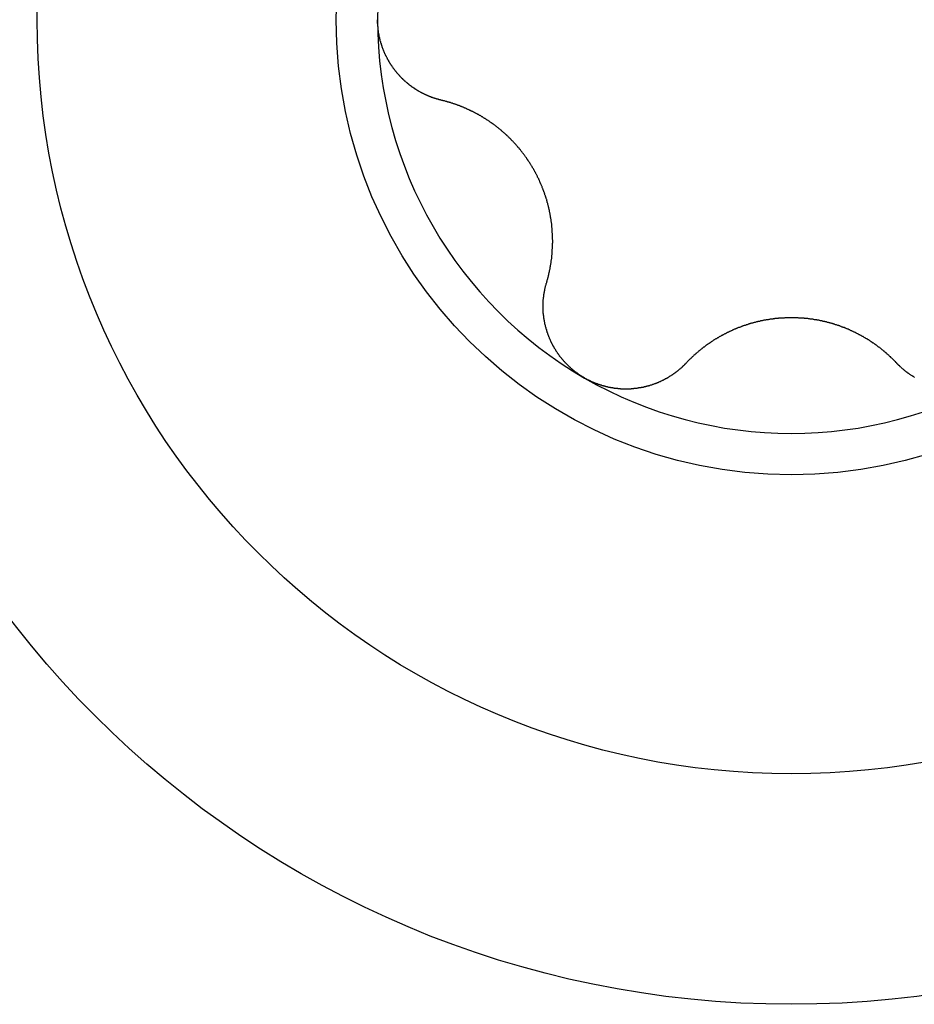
# Model space of a CAD drawing. Extents: x 1107 to 4046, y 937 to 3355.
# Tile 814 of 861: x 3320.42 to 3324.69, y 1895.01 to 1899.71. Entities that reach past the tile are written whole.
import ezdxf

# ---------------------------------------------------------------- set-up
doc = ezdxf.new("R2010")
doc.units = 0
doc.layers.add('KF_VIDA_L___C_LEFT', color=7, linetype='CONTINUOUS')

# ---------------------------------------------------------------- blocks, each defined once
blk = doc.blocks.new('KF_VIDA_L___C_LEFT')
at = {"layer": 'KF_VIDA_L___C_LEFT'}
for points in [[(433.129, 210.116, 0), (433.127, 210.116, 0), (433.125, 210.117, 0), (433.123, 210.117, 0), (433.121, 210.118, 0), (433.119, 210.118, 0), (433.117, 210.119, 0), (433.115, 210.119, 0), (433.114, 210.12, 0), (433.112, 210.12, 0), (433.11, 210.121, 0), (433.108, 210.121, 0), (433.106, 210.122, 0), (433.104, 210.122, 0), (433.102, 210.123, 0), (433.1, 210.124, 0), (433.098, 210.124, 0), (433.096, 210.125, 0), (433.095, 210.125, 0), (433.093, 210.126, 0), (433.091, 210.127, 0), (433.089, 210.127, 0), (433.087, 210.128, 0), (433.085, 210.129, 0), (433.083, 210.129, 0), (433.081, 210.13, 0), (433.08, 210.131, 0), (433.078, 210.132, 0), (433.076, 210.132, 0), (433.074, 210.133, 0), (433.072, 210.134, 0), (433.07, 210.135, 0), (433.068, 210.135, 0), (433.067, 210.136, 0), (433.065, 210.137, 0), (433.063, 210.138, 0), (433.061, 210.138, 0), (433.059, 210.139, 0), (433.058, 210.14, 0), (433.056, 210.141, 0), (433.054, 210.142, 0), (433.052, 210.143, 0), (433.05, 210.143, 0), (433.049, 210.144, 0), (433.047, 210.145, 0), (433.045, 210.146, 0), (433.043, 210.147, 0), (433.041, 210.148, 0), (433.04, 210.149, 0), (433.038, 210.15, 0), (433.036, 210.151, 0), (433.034, 210.151, 0), (433.033, 210.152, 0), (433.031, 210.153, 0), (433.029, 210.154, 0), (433.027, 210.155, 0), (433.026, 210.156, 0), (433.024, 210.157, 0), (433.022, 210.158, 0), (433.02, 210.159, 0), (433.019, 210.16, 0), (433.017, 210.161, 0), (433.015, 210.162, 0), (433.014, 210.163, 0), (433.012, 210.164, 0), (433.01, 210.165, 0), (433.009, 210.166, 0), (433.007, 210.167, 0), (433.005, 210.169, 0), (433.004, 210.17, 0), (433.002, 210.171, 0), (433, 210.172, 0), (432.999, 210.173, 0), (432.997, 210.174, 0), (432.995, 210.175, 0), (432.994, 210.176, 0), (432.992, 210.177, 0), (432.991, 210.178, 0), (432.989, 210.18, 0), (432.987, 210.181, 0), (432.986, 210.182, 0), (432.984, 210.183, 0), (432.983, 210.184, 0), (432.981, 210.185, 0), (432.979, 210.187, 0), (432.978, 210.188, 0), (432.976, 210.189, 0), (432.975, 210.19, 0), (432.973, 210.192, 0), (432.972, 210.193, 0), (432.97, 210.194, 0), (432.969, 210.195, 0), (432.967, 210.197, 0), (432.966, 210.198, 0), (432.964, 210.199, 0), (432.963, 210.2, 0), (432.961, 210.202, 0), (432.96, 210.203, 0), (432.958, 210.204, 0), (432.957, 210.206, 0), (432.955, 210.207, 0), (432.954, 210.208, 0), (432.952, 210.21, 0), (432.951, 210.211, 0), (432.949, 210.213, 0), (432.948, 210.214, 0), (432.946, 210.215, 0), (432.945, 210.217, 0), (432.943, 210.218, 0), (432.942, 210.22, 0), (432.94, 210.221, 0), (432.939, 210.223, 0), (432.937, 210.224, 0), (432.936, 210.226, 0), (432.935, 210.227, 0), (432.933, 210.229, 0), (432.932, 210.23, 0), (432.93, 210.232, 0), (432.929, 210.233, 0), (432.928, 210.235, 0), (432.926, 210.236, 0), (432.925, 210.238, 0), (432.923, 210.239, 0), (432.922, 210.241, 0), (432.921, 210.242, 0), (432.919, 210.244, 0), (432.918, 210.246, 0), (432.917, 210.247, 0), (432.915, 210.249, 0), (432.914, 210.251, 0), (432.913, 210.252, 0), (432.911, 210.254, 0), (432.91, 210.255, 0), (432.909, 210.257, 0), (432.907, 210.259, 0), (432.906, 210.26, 0), (432.905, 210.262, 0), (432.904, 210.264, 0), (432.902, 210.265, 0), (432.901, 210.267, 0), (432.9, 210.269, 0), (432.899, 210.271, 0), (432.897, 210.272, 0), (432.896, 210.274, 0), (432.895, 210.276, 0), (432.894, 210.278, 0), (432.893, 210.279, 0), (432.891, 210.281, 0), (432.89, 210.283, 0), (432.889, 210.285, 0), (432.888, 210.286, 0), (432.887, 210.288, 0), (432.886, 210.29, 0), (432.884, 210.292, 0), (432.883, 210.294, 0), (432.882, 210.295, 0), (432.881, 210.297, 0), (432.88, 210.299, 0), (432.879, 210.301, 0), (432.878, 210.303, 0), (432.877, 210.305, 0), (432.876, 210.307, 0), (432.875, 210.308, 0), (432.874, 210.31, 0), (432.873, 210.312, 0), (432.872, 210.314, 0), (432.871, 210.316, 0), (432.87, 210.318, 0), (432.869, 210.32, 0), (432.868, 210.322, 0), (432.867, 210.324, 0), (432.866, 210.326, 0), (432.865, 210.327, 0), (432.864, 210.329, 0), (432.863, 210.331, 0), (432.862, 210.333, 0), (432.861, 210.335, 0), (432.86, 210.337, 0), (432.859, 210.339, 0), (432.858, 210.341, 0), (432.858, 210.343, 0), (432.857, 210.345, 0), (432.856, 210.347, 0), (432.855, 210.349, 0), (432.854, 210.351, 0), (432.853, 210.353, 0), (432.853, 210.355, 0), (432.852, 210.357, 0), (432.851, 210.359, 0), (432.85, 210.361, 0), (432.85, 210.363, 0), (432.849, 210.365, 0), (432.848, 210.367, 0), (432.847, 210.369, 0), (432.847, 210.371, 0), (432.846, 210.373, 0), (432.845, 210.375, 0), (432.845, 210.378, 0), (432.844, 210.38, 0), (432.843, 210.382, 0), (432.843, 210.384, 0), (432.842, 210.386, 0), (432.841, 210.388, 0), (432.841, 210.39, 0), (432.84, 210.392, 0), (432.84, 210.394, 0), (432.839, 210.396, 0), (432.838, 210.398, 0), (432.838, 210.4, 0), (432.837, 210.403, 0), (432.837, 210.405, 0), (432.836, 210.407, 0), (432.836, 210.409, 0), (432.835, 210.411, 0), (432.835, 210.413, 0), (432.834, 210.415, 0), (432.834, 210.417, 0), (432.833, 210.419, 0), (432.833, 210.421, 0), (432.833, 210.424, 0), (432.832, 210.426, 0), (432.832, 210.428, 0), (432.831, 210.43, 0), (432.831, 210.432, 0), (432.831, 210.434, 0), (432.83, 210.436, 0), (432.83, 210.438, 0), (432.83, 210.441, 0), (432.829, 210.443, 0), (432.829, 210.445, 0), (432.829, 210.447, 0), (432.828, 210.449, 0), (432.828, 210.451, 0), (432.828, 210.453, 0), (432.828, 210.455, 0), (432.827, 210.458, 0), (432.827, 210.46, 0), (432.827, 210.462, 0), (432.827, 210.464, 0), (432.827, 210.466, 0), (432.826, 210.468, 0), (432.826, 210.47, 0), (432.826, 210.472, 0), (432.826, 210.475, 0), (432.826, 210.477, 0), (432.826, 210.479, 0), (432.825, 210.481, 0), (432.825, 210.483, 0), (432.825, 210.485, 0), (432.825, 210.487, 0), (432.825, 210.489, 0), (432.825, 210.492, 0), (432.825, 210.494, 0), (432.825, 210.496, 0), (432.825, 210.498, 0), (432.825, 210.5, 0)], [(433.632, 209.245, 0), (433.632, 209.247, 0), (433.633, 209.25, 0), (433.634, 209.252, 0), (433.634, 209.254, 0), (433.635, 209.256, 0), (433.636, 209.259, 0), (433.636, 209.261, 0), (433.637, 209.263, 0), (433.637, 209.266, 0), (433.638, 209.268, 0), (433.639, 209.27, 0), (433.639, 209.273, 0), (433.64, 209.275, 0), (433.64, 209.277, 0), (433.641, 209.28, 0), (433.642, 209.282, 0), (433.642, 209.285, 0), (433.643, 209.287, 0), (433.643, 209.289, 0), (433.644, 209.292, 0), (433.644, 209.294, 0), (433.645, 209.296, 0), (433.645, 209.299, 0), (433.646, 209.301, 0), (433.646, 209.303, 0), (433.647, 209.306, 0), (433.647, 209.308, 0), (433.648, 209.31, 0), (433.648, 209.313, 0), (433.649, 209.315, 0), (433.649, 209.317, 0), (433.649, 209.32, 0), (433.65, 209.322, 0), (433.65, 209.324, 0), (433.651, 209.327, 0), (433.651, 209.329, 0), (433.652, 209.332, 0), (433.652, 209.334, 0), (433.652, 209.336, 0), (433.653, 209.339, 0), (433.653, 209.341, 0), (433.653, 209.343, 0), (433.654, 209.346, 0), (433.654, 209.348, 0), (433.654, 209.35, 0), (433.655, 209.353, 0), (433.655, 209.355, 0), (433.655, 209.357, 0), (433.656, 209.36, 0), (433.656, 209.362, 0), (433.656, 209.364, 0), (433.656, 209.367, 0), (433.657, 209.369, 0), (433.657, 209.372, 0), (433.657, 209.374, 0), (433.657, 209.376, 0), (433.658, 209.379, 0), (433.658, 209.381, 0), (433.658, 209.383, 0), (433.658, 209.386, 0), (433.658, 209.388, 0), (433.659, 209.39, 0), (433.659, 209.393, 0), (433.659, 209.395, 0), (433.659, 209.397, 0), (433.659, 209.4, 0), (433.659, 209.402, 0), (433.659, 209.404, 0), (433.66, 209.407, 0), (433.66, 209.409, 0), (433.66, 209.411, 0), (433.66, 209.414, 0), (433.66, 209.416, 0), (433.66, 209.419, 0), (433.66, 209.421, 0), (433.66, 209.423, 0), (433.66, 209.426, 0), (433.66, 209.428, 0), (433.66, 209.431, 0), (433.66, 209.433, 0), (433.661, 209.435, 0), (433.661, 209.438, 0), (433.661, 209.44, 0), (433.661, 209.443, 0), (433.661, 209.445, 0), (433.661, 209.448, 0), (433.66, 209.45, 0), (433.66, 209.452, 0), (433.66, 209.455, 0), (433.66, 209.457, 0), (433.66, 209.46, 0), (433.66, 209.462, 0), (433.66, 209.465, 0), (433.66, 209.467, 0), (433.66, 209.47, 0), (433.66, 209.472, 0), (433.66, 209.475, 0), (433.66, 209.477, 0), (433.66, 209.48, 0), (433.659, 209.482, 0), (433.659, 209.485, 0), (433.659, 209.487, 0), (433.659, 209.49, 0), (433.659, 209.492, 0), (433.659, 209.495, 0), (433.658, 209.497, 0), (433.658, 209.5, 0), (433.658, 209.503, 0), (433.658, 209.505, 0), (433.657, 209.508, 0), (433.657, 209.51, 0), (433.657, 209.513, 0), (433.657, 209.515, 0), (433.656, 209.518, 0), (433.656, 209.52, 0), (433.656, 209.523, 0), (433.656, 209.525, 0), (433.655, 209.528, 0), (433.655, 209.531, 0), (433.655, 209.533, 0), (433.654, 209.536, 0), (433.654, 209.538, 0), (433.654, 209.541, 0), (433.653, 209.543, 0), (433.653, 209.546, 0), (433.652, 209.549, 0), (433.652, 209.551, 0), (433.652, 209.554, 0), (433.651, 209.556, 0), (433.651, 209.559, 0), (433.65, 209.561, 0), (433.65, 209.564, 0), (433.649, 209.567, 0), (433.649, 209.569, 0), (433.648, 209.572, 0), (433.648, 209.574, 0), (433.647, 209.577, 0), (433.647, 209.579, 0), (433.646, 209.582, 0), (433.646, 209.585, 0), (433.645, 209.587, 0), (433.645, 209.59, 0), (433.644, 209.592, 0), (433.644, 209.595, 0), (433.643, 209.598, 0), (433.643, 209.6, 0), (433.642, 209.603, 0), (433.641, 209.605, 0), (433.641, 209.608, 0), (433.64, 209.61, 0), (433.639, 209.613, 0), (433.639, 209.615, 0), (433.638, 209.618, 0), (433.637, 209.621, 0), (433.637, 209.623, 0), (433.636, 209.626, 0), (433.635, 209.628, 0), (433.635, 209.631, 0), (433.634, 209.633, 0), (433.633, 209.636, 0), (433.632, 209.638, 0), (433.632, 209.641, 0), (433.631, 209.644, 0), (433.63, 209.646, 0), (433.629, 209.649, 0), (433.628, 209.651, 0), (433.628, 209.654, 0), (433.627, 209.656, 0), (433.626, 209.659, 0), (433.625, 209.661, 0), (433.624, 209.664, 0), (433.623, 209.666, 0), (433.623, 209.669, 0), (433.622, 209.671, 0), (433.621, 209.674, 0), (433.62, 209.676, 0), (433.619, 209.679, 0), (433.618, 209.681, 0), (433.617, 209.684, 0), (433.616, 209.686, 0), (433.615, 209.689, 0), (433.614, 209.691, 0), (433.613, 209.694, 0), (433.612, 209.696, 0), (433.611, 209.699, 0), (433.611, 209.701, 0), (433.61, 209.703, 0), (433.609, 209.706, 0), (433.608, 209.708, 0), (433.606, 209.711, 0), (433.605, 209.713, 0), (433.604, 209.716, 0), (433.603, 209.718, 0), (433.602, 209.72, 0), (433.601, 209.723, 0), (433.6, 209.725, 0), (433.599, 209.728, 0), (433.598, 209.73, 0), (433.597, 209.732, 0), (433.596, 209.735, 0), (433.595, 209.737, 0), (433.594, 209.74, 0), (433.593, 209.742, 0), (433.591, 209.744, 0), (433.59, 209.747, 0), (433.589, 209.749, 0), (433.588, 209.751, 0), (433.587, 209.754, 0), (433.586, 209.756, 0), (433.585, 209.758, 0), (433.583, 209.761, 0), (433.582, 209.763, 0), (433.581, 209.765, 0), (433.58, 209.767, 0), (433.579, 209.77, 0), (433.577, 209.772, 0), (433.576, 209.774, 0), (433.575, 209.776, 0), (433.574, 209.779, 0), (433.572, 209.781, 0), (433.571, 209.783, 0), (433.57, 209.785, 0), (433.569, 209.788, 0), (433.567, 209.79, 0), (433.566, 209.792, 0), (433.565, 209.794, 0), (433.563, 209.796, 0), (433.562, 209.799, 0), (433.561, 209.801, 0), (433.56, 209.803, 0), (433.558, 209.805, 0), (433.557, 209.807, 0), (433.555, 209.81, 0), (433.554, 209.812, 0), (433.553, 209.814, 0), (433.551, 209.816, 0), (433.55, 209.818, 0), (433.548, 209.82, 0), (433.547, 209.823, 0), (433.546, 209.825, 0), (433.544, 209.827, 0), (433.543, 209.829, 0), (433.541, 209.831, 0), (433.54, 209.833, 0), (433.538, 209.835, 0), (433.537, 209.838, 0), (433.535, 209.84, 0), (433.534, 209.842, 0), (433.532, 209.844, 0), (433.531, 209.846, 0), (433.529, 209.848, 0), (433.528, 209.85, 0), (433.526, 209.853, 0), (433.525, 209.855, 0), (433.523, 209.857, 0), (433.521, 209.859, 0), (433.52, 209.861, 0), (433.518, 209.863, 0), (433.517, 209.865, 0), (433.515, 209.867, 0), (433.513, 209.869, 0), (433.512, 209.871, 0), (433.51, 209.873, 0), (433.508, 209.876, 0), (433.507, 209.878, 0), (433.505, 209.88, 0), (433.503, 209.882, 0), (433.502, 209.884, 0), (433.5, 209.886, 0), (433.498, 209.888, 0), (433.497, 209.89, 0), (433.495, 209.892, 0), (433.493, 209.894, 0), (433.491, 209.896, 0), (433.49, 209.898, 0), (433.488, 209.9, 0), (433.486, 209.902, 0), (433.484, 209.904, 0), (433.483, 209.906, 0), (433.481, 209.908, 0), (433.479, 209.91, 0), (433.477, 209.912, 0), (433.476, 209.914, 0), (433.474, 209.916, 0), (433.472, 209.918, 0), (433.47, 209.92, 0), (433.468, 209.921, 0), (433.466, 209.923, 0), (433.465, 209.925, 0), (433.463, 209.927, 0), (433.461, 209.929, 0), (433.459, 209.931, 0), (433.457, 209.933, 0), (433.455, 209.935, 0), (433.453, 209.937, 0), (433.451, 209.938, 0), (433.45, 209.94, 0), (433.448, 209.942, 0), (433.446, 209.944, 0), (433.444, 209.946, 0), (433.442, 209.948, 0), (433.44, 209.949, 0), (433.438, 209.951, 0), (433.436, 209.953, 0), (433.434, 209.955, 0), (433.432, 209.956, 0), (433.43, 209.958, 0), (433.428, 209.96, 0), (433.426, 209.962, 0), (433.424, 209.963, 0), (433.422, 209.965, 0), (433.42, 209.967, 0), (433.418, 209.969, 0), (433.416, 209.97, 0), (433.414, 209.972, 0), (433.412, 209.974, 0), (433.41, 209.975, 0), (433.408, 209.977, 0), (433.406, 209.979, 0), (433.404, 209.98, 0), (433.402, 209.982, 0), (433.4, 209.984, 0), (433.398, 209.985, 0), (433.396, 209.987, 0), (433.394, 209.988, 0), (433.392, 209.99, 0), (433.39, 209.991, 0), (433.388, 209.993, 0), (433.386, 209.995, 0), (433.384, 209.996, 0), (433.382, 209.998, 0), (433.38, 209.999, 0), (433.378, 210.001, 0), (433.376, 210.002, 0), (433.373, 210.004, 0), (433.371, 210.005, 0), (433.369, 210.007, 0), (433.367, 210.008, 0), (433.365, 210.01, 0), (433.363, 210.011, 0), (433.361, 210.013, 0), (433.359, 210.014, 0), (433.357, 210.015, 0), (433.355, 210.017, 0), (433.353, 210.018, 0), (433.35, 210.02, 0), (433.348, 210.021, 0), (433.346, 210.022, 0), (433.344, 210.024, 0), (433.342, 210.025, 0), (433.34, 210.026, 0), (433.338, 210.028, 0), (433.336, 210.029, 0), (433.334, 210.03, 0), (433.331, 210.032, 0), (433.329, 210.033, 0), (433.327, 210.034, 0), (433.325, 210.036, 0), (433.323, 210.037, 0), (433.321, 210.038, 0), (433.319, 210.039, 0), (433.317, 210.041, 0), (433.315, 210.042, 0), (433.312, 210.043, 0), (433.31, 210.044, 0), (433.308, 210.045, 0), (433.306, 210.047, 0), (433.304, 210.048, 0), (433.302, 210.049, 0), (433.3, 210.05, 0), (433.298, 210.051, 0), (433.296, 210.052, 0), (433.293, 210.054, 0), (433.291, 210.055, 0), (433.289, 210.056, 0), (433.287, 210.057, 0), (433.285, 210.058, 0), (433.283, 210.059, 0), (433.281, 210.06, 0), (433.279, 210.061, 0), (433.277, 210.062, 0), (433.275, 210.063, 0), (433.272, 210.064, 0), (433.27, 210.065, 0), (433.268, 210.066, 0), (433.266, 210.067, 0), (433.264, 210.068, 0), (433.262, 210.069, 0), (433.26, 210.07, 0), (433.258, 210.071, 0), (433.255, 210.072, 0), (433.253, 210.073, 0), (433.251, 210.074, 0), (433.249, 210.075, 0), (433.247, 210.076, 0), (433.245, 210.077, 0), (433.242, 210.078, 0), (433.24, 210.079, 0), (433.238, 210.08, 0), (433.236, 210.081, 0), (433.234, 210.082, 0), (433.232, 210.083, 0), (433.229, 210.084, 0), (433.227, 210.084, 0), (433.225, 210.085, 0), (433.223, 210.086, 0), (433.221, 210.087, 0), (433.218, 210.088, 0), (433.216, 210.089, 0), (433.214, 210.09, 0), (433.212, 210.09, 0), (433.209, 210.091, 0), (433.207, 210.092, 0), (433.205, 210.093, 0), (433.203, 210.094, 0), (433.2, 210.095, 0), (433.198, 210.095, 0), (433.196, 210.096, 0), (433.194, 210.097, 0), (433.191, 210.098, 0), (433.189, 210.098, 0), (433.187, 210.099, 0), (433.184, 210.1, 0), (433.182, 210.101, 0), (433.18, 210.101, 0), (433.178, 210.102, 0), (433.175, 210.103, 0), (433.173, 210.104, 0), (433.171, 210.104, 0), (433.168, 210.105, 0), (433.166, 210.106, 0), (433.164, 210.106, 0), (433.161, 210.107, 0), (433.159, 210.108, 0), (433.157, 210.108, 0), (433.155, 210.109, 0), (433.152, 210.11, 0), (433.15, 210.11, 0), (433.148, 210.111, 0), (433.145, 210.112, 0), (433.143, 210.112, 0), (433.141, 210.113, 0), (433.138, 210.113, 0), (433.136, 210.114, 0), (433.134, 210.115, 0), (433.131, 210.115, 0), (433.129, 210.116, 0)], [(433.813, 208.79, 0), (433.811, 208.791, 0), (433.809, 208.792, 0), (433.807, 208.793, 0), (433.805, 208.794, 0), (433.803, 208.795, 0), (433.802, 208.796, 0), (433.8, 208.797, 0), (433.798, 208.798, 0), (433.796, 208.8, 0), (433.794, 208.801, 0), (433.793, 208.802, 0), (433.791, 208.803, 0), (433.789, 208.804, 0), (433.787, 208.805, 0), (433.786, 208.807, 0), (433.784, 208.808, 0), (433.782, 208.809, 0), (433.78, 208.81, 0), (433.779, 208.812, 0), (433.777, 208.813, 0), (433.775, 208.814, 0), (433.773, 208.815, 0), (433.772, 208.817, 0), (433.77, 208.818, 0), (433.768, 208.819, 0), (433.767, 208.821, 0), (433.765, 208.822, 0), (433.763, 208.823, 0), (433.762, 208.825, 0), (433.76, 208.826, 0), (433.758, 208.827, 0), (433.757, 208.829, 0), (433.755, 208.83, 0), (433.753, 208.832, 0), (433.752, 208.833, 0), (433.75, 208.834, 0), (433.748, 208.836, 0), (433.747, 208.837, 0), (433.745, 208.839, 0), (433.744, 208.84, 0), (433.742, 208.842, 0), (433.741, 208.843, 0), (433.739, 208.845, 0), (433.737, 208.846, 0), (433.736, 208.848, 0), (433.734, 208.849, 0), (433.733, 208.851, 0), (433.731, 208.852, 0), (433.73, 208.854, 0), (433.728, 208.855, 0), (433.727, 208.857, 0), (433.725, 208.858, 0), (433.724, 208.86, 0), (433.722, 208.861, 0), (433.721, 208.863, 0), (433.719, 208.865, 0), (433.718, 208.866, 0), (433.716, 208.868, 0), (433.715, 208.869, 0), (433.713, 208.871, 0), (433.712, 208.873, 0), (433.711, 208.874, 0), (433.709, 208.876, 0), (433.708, 208.878, 0), (433.706, 208.879, 0), (433.705, 208.881, 0), (433.704, 208.883, 0), (433.702, 208.884, 0), (433.701, 208.886, 0), (433.699, 208.888, 0), (433.698, 208.889, 0), (433.697, 208.891, 0), (433.696, 208.893, 0), (433.694, 208.894, 0), (433.693, 208.896, 0), (433.692, 208.898, 0), (433.69, 208.9, 0), (433.689, 208.901, 0), (433.688, 208.903, 0), (433.687, 208.905, 0), (433.685, 208.907, 0), (433.684, 208.908, 0), (433.683, 208.91, 0), (433.682, 208.912, 0), (433.681, 208.914, 0), (433.679, 208.916, 0), (433.678, 208.917, 0), (433.677, 208.919, 0), (433.676, 208.921, 0), (433.675, 208.923, 0), (433.674, 208.925, 0), (433.672, 208.927, 0), (433.671, 208.928, 0), (433.67, 208.93, 0), (433.669, 208.932, 0), (433.668, 208.934, 0), (433.667, 208.936, 0), (433.666, 208.938, 0), (433.665, 208.939, 0), (433.664, 208.941, 0), (433.663, 208.943, 0), (433.662, 208.945, 0), (433.661, 208.947, 0), (433.66, 208.949, 0), (433.659, 208.951, 0), (433.658, 208.953, 0), (433.657, 208.955, 0), (433.656, 208.957, 0), (433.655, 208.958, 0), (433.654, 208.96, 0), (433.653, 208.962, 0), (433.652, 208.964, 0), (433.652, 208.966, 0), (433.651, 208.968, 0), (433.65, 208.97, 0), (433.649, 208.972, 0), (433.648, 208.974, 0), (433.647, 208.976, 0), (433.646, 208.978, 0), (433.646, 208.98, 0), (433.645, 208.982, 0), (433.644, 208.984, 0), (433.643, 208.986, 0), (433.642, 208.987, 0), (433.642, 208.989, 0), (433.641, 208.991, 0), (433.64, 208.993, 0), (433.639, 208.995, 0), (433.639, 208.997, 0), (433.638, 208.999, 0), (433.637, 209.001, 0), (433.637, 209.003, 0), (433.636, 209.005, 0), (433.635, 209.007, 0), (433.635, 209.009, 0), (433.634, 209.011, 0), (433.633, 209.013, 0), (433.633, 209.015, 0), (433.632, 209.017, 0), (433.632, 209.019, 0), (433.631, 209.021, 0), (433.63, 209.023, 0), (433.63, 209.025, 0), (433.629, 209.027, 0), (433.629, 209.029, 0), (433.628, 209.031, 0), (433.628, 209.033, 0), (433.627, 209.035, 0), (433.627, 209.037, 0), (433.626, 209.039, 0), (433.626, 209.041, 0), (433.625, 209.043, 0), (433.625, 209.045, 0), (433.624, 209.047, 0), (433.624, 209.049, 0), (433.623, 209.051, 0), (433.623, 209.053, 0), (433.623, 209.055, 0), (433.622, 209.057, 0), (433.622, 209.058, 0), (433.621, 209.06, 0), (433.621, 209.062, 0), (433.621, 209.064, 0), (433.62, 209.066, 0), (433.62, 209.068, 0), (433.62, 209.07, 0), (433.62, 209.072, 0), (433.619, 209.074, 0), (433.619, 209.076, 0), (433.619, 209.078, 0), (433.618, 209.08, 0), (433.618, 209.082, 0), (433.618, 209.084, 0), (433.618, 209.086, 0), (433.617, 209.088, 0), (433.617, 209.09, 0), (433.617, 209.092, 0), (433.617, 209.094, 0), (433.617, 209.096, 0), (433.616, 209.098, 0), (433.616, 209.1, 0), (433.616, 209.102, 0), (433.616, 209.104, 0), (433.616, 209.106, 0), (433.616, 209.107, 0), (433.616, 209.109, 0), (433.616, 209.111, 0), (433.615, 209.113, 0), (433.615, 209.115, 0), (433.615, 209.117, 0), (433.615, 209.119, 0), (433.615, 209.121, 0), (433.615, 209.123, 0), (433.615, 209.125, 0), (433.615, 209.127, 0), (433.615, 209.129, 0), (433.615, 209.131, 0), (433.615, 209.133, 0), (433.615, 209.135, 0), (433.615, 209.137, 0), (433.615, 209.139, 0), (433.615, 209.141, 0), (433.615, 209.143, 0), (433.615, 209.145, 0), (433.615, 209.147, 0), (433.615, 209.149, 0), (433.616, 209.151, 0), (433.616, 209.153, 0), (433.616, 209.155, 0), (433.616, 209.157, 0), (433.616, 209.159, 0), (433.616, 209.161, 0), (433.616, 209.163, 0), (433.616, 209.165, 0), (433.617, 209.167, 0), (433.617, 209.169, 0), (433.617, 209.171, 0), (433.617, 209.173, 0), (433.617, 209.175, 0), (433.618, 209.177, 0), (433.618, 209.179, 0), (433.618, 209.181, 0), (433.618, 209.183, 0), (433.619, 209.185, 0), (433.619, 209.187, 0), (433.619, 209.189, 0), (433.62, 209.191, 0), (433.62, 209.193, 0), (433.62, 209.195, 0), (433.62, 209.197, 0), (433.621, 209.199, 0), (433.621, 209.201, 0), (433.621, 209.202, 0), (433.622, 209.204, 0), (433.622, 209.206, 0), (433.623, 209.208, 0), (433.623, 209.21, 0), (433.623, 209.212, 0), (433.624, 209.214, 0), (433.624, 209.216, 0), (433.625, 209.218, 0), (433.625, 209.22, 0), (433.625, 209.222, 0), (433.626, 209.224, 0), (433.626, 209.226, 0), (433.627, 209.228, 0), (433.627, 209.23, 0), (433.628, 209.232, 0), (433.628, 209.233, 0), (433.629, 209.235, 0), (433.629, 209.237, 0), (433.63, 209.239, 0), (433.63, 209.241, 0), (433.631, 209.243, 0), (433.632, 209.245, 0)], [(435.303, 208.861, 0), (435.301, 208.862, 0), (435.299, 208.864, 0), (435.298, 208.866, 0), (435.296, 208.868, 0), (435.294, 208.869, 0), (435.293, 208.871, 0), (435.291, 208.873, 0), (435.289, 208.874, 0), (435.288, 208.876, 0), (435.286, 208.878, 0), (435.284, 208.88, 0), (435.282, 208.881, 0), (435.281, 208.883, 0), (435.279, 208.885, 0), (435.277, 208.886, 0), (435.275, 208.888, 0), (435.274, 208.89, 0), (435.272, 208.891, 0), (435.27, 208.893, 0), (435.268, 208.894, 0), (435.267, 208.896, 0), (435.265, 208.898, 0), (435.263, 208.899, 0), (435.261, 208.901, 0), (435.26, 208.902, 0), (435.258, 208.904, 0), (435.256, 208.906, 0), (435.254, 208.907, 0), (435.252, 208.909, 0), (435.251, 208.91, 0), (435.249, 208.912, 0), (435.247, 208.913, 0), (435.245, 208.915, 0), (435.243, 208.917, 0), (435.241, 208.918, 0), (435.24, 208.92, 0), (435.238, 208.921, 0), (435.236, 208.923, 0), (435.234, 208.924, 0), (435.232, 208.926, 0), (435.23, 208.927, 0), (435.228, 208.929, 0), (435.227, 208.93, 0), (435.225, 208.932, 0), (435.223, 208.933, 0), (435.221, 208.934, 0), (435.219, 208.936, 0), (435.217, 208.937, 0), (435.215, 208.939, 0), (435.213, 208.94, 0), (435.211, 208.942, 0), (435.21, 208.943, 0), (435.208, 208.944, 0), (435.206, 208.946, 0), (435.204, 208.947, 0), (435.202, 208.949, 0), (435.2, 208.95, 0), (435.198, 208.951, 0), (435.196, 208.953, 0), (435.194, 208.954, 0), (435.192, 208.955, 0), (435.19, 208.957, 0), (435.188, 208.958, 0), (435.186, 208.959, 0), (435.185, 208.961, 0), (435.183, 208.962, 0), (435.181, 208.963, 0), (435.179, 208.964, 0), (435.177, 208.966, 0), (435.175, 208.967, 0), (435.173, 208.968, 0), (435.171, 208.97, 0), (435.169, 208.971, 0), (435.167, 208.972, 0), (435.165, 208.973, 0), (435.163, 208.975, 0), (435.161, 208.976, 0), (435.158, 208.977, 0), (435.156, 208.978, 0), (435.154, 208.98, 0), (435.152, 208.981, 0), (435.15, 208.982, 0), (435.148, 208.983, 0), (435.146, 208.985, 0), (435.144, 208.986, 0), (435.142, 208.987, 0), (435.14, 208.988, 0), (435.137, 208.989, 0), (435.135, 208.991, 0), (435.133, 208.992, 0), (435.131, 208.993, 0), (435.129, 208.994, 0), (435.127, 208.995, 0), (435.124, 208.996, 0), (435.122, 208.998, 0), (435.12, 208.999, 0), (435.118, 209, 0), (435.115, 209.001, 0), (435.113, 209.002, 0), (435.111, 209.003, 0), (435.109, 209.004, 0), (435.106, 209.006, 0), (435.104, 209.007, 0), (435.102, 209.008, 0), (435.1, 209.009, 0), (435.097, 209.01, 0), (435.095, 209.011, 0), (435.093, 209.012, 0), (435.09, 209.013, 0), (435.088, 209.014, 0), (435.086, 209.015, 0), (435.083, 209.016, 0), (435.081, 209.018, 0), (435.079, 209.019, 0), (435.076, 209.02, 0), (435.074, 209.021, 0), (435.072, 209.022, 0), (435.069, 209.023, 0), (435.067, 209.024, 0), (435.065, 209.025, 0), (435.062, 209.026, 0), (435.06, 209.027, 0), (435.057, 209.028, 0), (435.055, 209.029, 0), (435.053, 209.03, 0), (435.05, 209.03, 0), (435.048, 209.031, 0), (435.045, 209.032, 0), (435.043, 209.033, 0), (435.04, 209.034, 0), (435.038, 209.035, 0), (435.036, 209.036, 0), (435.033, 209.037, 0), (435.031, 209.038, 0), (435.028, 209.039, 0), (435.026, 209.04, 0), (435.023, 209.04, 0), (435.021, 209.041, 0), (435.018, 209.042, 0), (435.016, 209.043, 0), (435.013, 209.044, 0), (435.011, 209.044, 0), (435.008, 209.045, 0), (435.006, 209.046, 0), (435.003, 209.047, 0), (435.001, 209.048, 0), (434.998, 209.048, 0), (434.996, 209.049, 0), (434.993, 209.05, 0), (434.99, 209.051, 0), (434.988, 209.051, 0), (434.985, 209.052, 0), (434.983, 209.053, 0), (434.98, 209.053, 0), (434.978, 209.054, 0), (434.975, 209.055, 0), (434.973, 209.055, 0), (434.97, 209.056, 0), (434.967, 209.057, 0), (434.965, 209.057, 0), (434.962, 209.058, 0), (434.96, 209.059, 0), (434.957, 209.059, 0), (434.955, 209.06, 0), (434.952, 209.06, 0), (434.949, 209.061, 0), (434.947, 209.062, 0), (434.944, 209.062, 0), (434.942, 209.063, 0), (434.939, 209.063, 0), (434.936, 209.064, 0), (434.934, 209.064, 0), (434.931, 209.065, 0), (434.929, 209.065, 0), (434.926, 209.066, 0), (434.923, 209.066, 0), (434.921, 209.067, 0), (434.918, 209.067, 0), (434.915, 209.068, 0), (434.913, 209.068, 0), (434.91, 209.068, 0), (434.908, 209.069, 0), (434.905, 209.069, 0), (434.902, 209.07, 0), (434.9, 209.07, 0), (434.897, 209.07, 0), (434.895, 209.071, 0), (434.892, 209.071, 0), (434.889, 209.071, 0), (434.887, 209.072, 0), (434.884, 209.072, 0), (434.881, 209.072, 0), (434.879, 209.073, 0), (434.876, 209.073, 0), (434.874, 209.073, 0), (434.871, 209.074, 0), (434.868, 209.074, 0), (434.866, 209.074, 0), (434.863, 209.074, 0), (434.861, 209.075, 0), (434.858, 209.075, 0), (434.855, 209.075, 0), (434.853, 209.075, 0), (434.85, 209.075, 0), (434.848, 209.076, 0), (434.845, 209.076, 0), (434.842, 209.076, 0), (434.84, 209.076, 0), (434.837, 209.076, 0), (434.835, 209.076, 0), (434.832, 209.077, 0), (434.829, 209.077, 0), (434.827, 209.077, 0), (434.824, 209.077, 0), (434.822, 209.077, 0), (434.819, 209.077, 0), (434.817, 209.077, 0), (434.814, 209.077, 0), (434.811, 209.077, 0), (434.809, 209.077, 0), (434.806, 209.077, 0), (434.804, 209.077, 0), (434.801, 209.077, 0), (434.799, 209.077, 0), (434.796, 209.077, 0), (434.794, 209.077, 0), (434.791, 209.077, 0), (434.789, 209.077, 0), (434.786, 209.077, 0), (434.783, 209.077, 0), (434.781, 209.077, 0), (434.778, 209.077, 0), (434.776, 209.077, 0), (434.773, 209.077, 0), (434.771, 209.077, 0), (434.768, 209.077, 0), (434.765, 209.076, 0), (434.763, 209.076, 0), (434.76, 209.076, 0), (434.758, 209.076, 0), (434.755, 209.076, 0), (434.752, 209.076, 0), (434.75, 209.075, 0), (434.747, 209.075, 0), (434.745, 209.075, 0), (434.742, 209.075, 0), (434.739, 209.075, 0), (434.737, 209.074, 0), (434.734, 209.074, 0), (434.732, 209.074, 0), (434.729, 209.074, 0), (434.726, 209.073, 0), (434.724, 209.073, 0), (434.721, 209.073, 0), (434.719, 209.072, 0), (434.716, 209.072, 0), (434.713, 209.072, 0), (434.711, 209.071, 0), (434.708, 209.071, 0), (434.705, 209.071, 0), (434.703, 209.07, 0), (434.7, 209.07, 0), (434.698, 209.07, 0), (434.695, 209.069, 0), (434.692, 209.069, 0), (434.69, 209.068, 0), (434.687, 209.068, 0), (434.685, 209.068, 0), (434.682, 209.067, 0), (434.679, 209.067, 0), (434.677, 209.066, 0), (434.674, 209.066, 0), (434.671, 209.065, 0), (434.669, 209.065, 0), (434.666, 209.064, 0), (434.664, 209.064, 0), (434.661, 209.063, 0), (434.658, 209.063, 0), (434.656, 209.062, 0), (434.653, 209.062, 0), (434.651, 209.061, 0), (434.648, 209.06, 0), (434.645, 209.06, 0), (434.643, 209.059, 0), (434.64, 209.059, 0), (434.638, 209.058, 0), (434.635, 209.057, 0), (434.633, 209.057, 0), (434.63, 209.056, 0), (434.627, 209.055, 0), (434.625, 209.055, 0), (434.622, 209.054, 0), (434.62, 209.053, 0), (434.617, 209.053, 0), (434.615, 209.052, 0), (434.612, 209.051, 0), (434.61, 209.051, 0), (434.607, 209.05, 0), (434.604, 209.049, 0), (434.602, 209.048, 0), (434.599, 209.048, 0), (434.597, 209.047, 0), (434.594, 209.046, 0), (434.592, 209.045, 0), (434.589, 209.044, 0), (434.587, 209.044, 0), (434.584, 209.043, 0), (434.582, 209.042, 0), (434.579, 209.041, 0), (434.577, 209.04, 0), (434.574, 209.04, 0), (434.572, 209.039, 0), (434.569, 209.038, 0), (434.567, 209.037, 0), (434.564, 209.036, 0), (434.562, 209.035, 0), (434.56, 209.034, 0), (434.557, 209.033, 0), (434.555, 209.032, 0), (434.552, 209.031, 0), (434.55, 209.03, 0), (434.547, 209.03, 0), (434.545, 209.029, 0), (434.543, 209.028, 0), (434.54, 209.027, 0), (434.538, 209.026, 0), (434.535, 209.025, 0), (434.533, 209.024, 0), (434.531, 209.023, 0), (434.528, 209.022, 0), (434.526, 209.021, 0), (434.524, 209.02, 0), (434.521, 209.019, 0), (434.519, 209.018, 0), (434.517, 209.016, 0), (434.514, 209.015, 0), (434.512, 209.014, 0), (434.51, 209.013, 0), (434.507, 209.012, 0), (434.505, 209.011, 0), (434.503, 209.01, 0), (434.5, 209.009, 0), (434.498, 209.008, 0), (434.496, 209.007, 0), (434.494, 209.006, 0), (434.491, 209.004, 0), (434.489, 209.003, 0), (434.487, 209.002, 0), (434.485, 209.001, 0), (434.482, 209, 0), (434.48, 208.999, 0), (434.478, 208.998, 0), (434.476, 208.996, 0), (434.473, 208.995, 0), (434.471, 208.994, 0), (434.469, 208.993, 0), (434.467, 208.992, 0), (434.465, 208.991, 0), (434.463, 208.989, 0), (434.46, 208.988, 0), (434.458, 208.987, 0), (434.456, 208.986, 0), (434.454, 208.985, 0), (434.452, 208.983, 0), (434.45, 208.982, 0), (434.448, 208.981, 0), (434.446, 208.98, 0), (434.444, 208.978, 0), (434.442, 208.977, 0), (434.439, 208.976, 0), (434.437, 208.975, 0), (434.435, 208.973, 0), (434.433, 208.972, 0), (434.431, 208.971, 0), (434.429, 208.97, 0), (434.427, 208.968, 0), (434.425, 208.967, 0), (434.423, 208.966, 0), (434.421, 208.964, 0), (434.419, 208.963, 0), (434.417, 208.962, 0), (434.415, 208.961, 0), (434.414, 208.959, 0), (434.412, 208.958, 0), (434.41, 208.957, 0), (434.408, 208.955, 0), (434.406, 208.954, 0), (434.404, 208.953, 0), (434.402, 208.951, 0), (434.4, 208.95, 0), (434.398, 208.949, 0), (434.396, 208.947, 0), (434.394, 208.946, 0), (434.392, 208.944, 0), (434.39, 208.943, 0), (434.389, 208.942, 0), (434.387, 208.94, 0), (434.385, 208.939, 0), (434.383, 208.937, 0), (434.381, 208.936, 0), (434.379, 208.934, 0), (434.377, 208.933, 0), (434.375, 208.932, 0), (434.373, 208.93, 0), (434.372, 208.929, 0), (434.37, 208.927, 0), (434.368, 208.926, 0), (434.366, 208.924, 0), (434.364, 208.923, 0), (434.362, 208.921, 0), (434.36, 208.92, 0), (434.359, 208.918, 0), (434.357, 208.917, 0), (434.355, 208.915, 0), (434.353, 208.913, 0), (434.351, 208.912, 0), (434.349, 208.91, 0), (434.348, 208.909, 0), (434.346, 208.907, 0), (434.344, 208.906, 0), (434.342, 208.904, 0), (434.34, 208.902, 0), (434.339, 208.901, 0), (434.337, 208.899, 0), (434.335, 208.898, 0), (434.333, 208.896, 0), (434.332, 208.894, 0), (434.33, 208.893, 0), (434.328, 208.891, 0), (434.326, 208.89, 0), (434.325, 208.888, 0), (434.323, 208.886, 0), (434.321, 208.885, 0), (434.319, 208.883, 0), (434.318, 208.881, 0), (434.316, 208.88, 0), (434.314, 208.878, 0), (434.312, 208.876, 0), (434.311, 208.874, 0), (434.309, 208.873, 0), (434.307, 208.871, 0), (434.306, 208.869, 0), (434.304, 208.868, 0), (434.302, 208.866, 0), (434.301, 208.864, 0), (434.299, 208.862, 0), (434.297, 208.861, 0)], [(434.297, 208.861, 0), (434.296, 208.859, 0), (434.295, 208.858, 0), (434.293, 208.856, 0), (434.292, 208.855, 0), (434.29, 208.853, 0), (434.289, 208.852, 0), (434.288, 208.851, 0), (434.286, 208.849, 0), (434.285, 208.848, 0), (434.283, 208.847, 0), (434.282, 208.845, 0), (434.28, 208.844, 0), (434.279, 208.842, 0), (434.278, 208.841, 0), (434.276, 208.84, 0), (434.275, 208.838, 0), (434.273, 208.837, 0), (434.272, 208.836, 0), (434.27, 208.834, 0), (434.269, 208.833, 0), (434.267, 208.832, 0), (434.266, 208.831, 0), (434.264, 208.829, 0), (434.263, 208.828, 0), (434.261, 208.827, 0), (434.259, 208.826, 0), (434.258, 208.824, 0), (434.256, 208.823, 0), (434.255, 208.822, 0), (434.253, 208.821, 0), (434.252, 208.819, 0), (434.25, 208.818, 0), (434.248, 208.817, 0), (434.247, 208.816, 0), (434.245, 208.815, 0), (434.244, 208.813, 0), (434.242, 208.812, 0), (434.24, 208.811, 0), (434.239, 208.81, 0), (434.237, 208.809, 0), (434.236, 208.808, 0), (434.234, 208.806, 0), (434.232, 208.805, 0), (434.231, 208.804, 0), (434.229, 208.803, 0), (434.227, 208.802, 0), (434.226, 208.801, 0), (434.224, 208.8, 0), (434.222, 208.799, 0), (434.221, 208.798, 0), (434.219, 208.797, 0), (434.217, 208.796, 0), (434.216, 208.795, 0), (434.214, 208.793, 0), (434.212, 208.792, 0), (434.211, 208.791, 0), (434.209, 208.79, 0), (434.207, 208.789, 0), (434.205, 208.788, 0), (434.204, 208.787, 0), (434.202, 208.787, 0), (434.2, 208.786, 0), (434.198, 208.785, 0), (434.197, 208.784, 0), (434.195, 208.783, 0), (434.193, 208.782, 0), (434.191, 208.781, 0), (434.19, 208.78, 0), (434.188, 208.779, 0), (434.186, 208.778, 0), (434.184, 208.777, 0), (434.183, 208.776, 0), (434.181, 208.776, 0), (434.179, 208.775, 0), (434.177, 208.774, 0), (434.175, 208.773, 0), (434.174, 208.772, 0), (434.172, 208.771, 0), (434.17, 208.771, 0), (434.168, 208.77, 0), (434.166, 208.769, 0), (434.165, 208.768, 0), (434.163, 208.767, 0), (434.161, 208.767, 0), (434.159, 208.766, 0), (434.157, 208.765, 0), (434.156, 208.764, 0), (434.154, 208.764, 0), (434.152, 208.763, 0), (434.15, 208.762, 0), (434.148, 208.762, 0), (434.146, 208.761, 0), (434.144, 208.76, 0), (434.143, 208.76, 0), (434.141, 208.759, 0), (434.139, 208.758, 0), (434.137, 208.758, 0), (434.135, 208.757, 0), (434.133, 208.756, 0), (434.131, 208.756, 0), (434.129, 208.755, 0), (434.127, 208.755, 0), (434.125, 208.754, 0), (434.123, 208.753, 0), (434.121, 208.753, 0), (434.119, 208.752, 0), (434.118, 208.752, 0), (434.116, 208.751, 0), (434.114, 208.751, 0), (434.112, 208.75, 0), (434.11, 208.75, 0), (434.108, 208.749, 0), (434.106, 208.749, 0), (434.104, 208.748, 0), (434.102, 208.748, 0), (434.1, 208.747, 0), (434.098, 208.747, 0), (434.096, 208.746, 0), (434.094, 208.746, 0), (434.092, 208.745, 0), (434.089, 208.745, 0), (434.087, 208.744, 0), (434.085, 208.744, 0), (434.083, 208.744, 0), (434.081, 208.743, 0), (434.079, 208.743, 0), (434.077, 208.743, 0), (434.075, 208.742, 0), (434.073, 208.742, 0), (434.071, 208.742, 0), (434.069, 208.741, 0), (434.067, 208.741, 0), (434.065, 208.741, 0), (434.063, 208.74, 0), (434.061, 208.74, 0), (434.058, 208.74, 0), (434.056, 208.74, 0), (434.054, 208.739, 0), (434.052, 208.739, 0), (434.05, 208.739, 0), (434.048, 208.739, 0), (434.046, 208.738, 0), (434.044, 208.738, 0), (434.042, 208.738, 0), (434.04, 208.738, 0), (434.037, 208.738, 0), (434.035, 208.738, 0), (434.033, 208.737, 0), (434.031, 208.737, 0), (434.029, 208.737, 0), (434.027, 208.737, 0), (434.025, 208.737, 0), (434.022, 208.737, 0), (434.02, 208.737, 0), (434.018, 208.737, 0), (434.016, 208.737, 0), (434.014, 208.737, 0), (434.012, 208.737, 0), (434.01, 208.737, 0), (434.008, 208.737, 0), (434.005, 208.737, 0), (434.003, 208.737, 0), (434.001, 208.737, 0), (433.999, 208.737, 0), (433.997, 208.737, 0), (433.995, 208.737, 0), (433.993, 208.737, 0), (433.99, 208.737, 0), (433.988, 208.737, 0), (433.986, 208.737, 0), (433.984, 208.738, 0), (433.982, 208.738, 0), (433.98, 208.738, 0), (433.977, 208.738, 0), (433.975, 208.738, 0), (433.973, 208.738, 0), (433.971, 208.739, 0), (433.969, 208.739, 0), (433.967, 208.739, 0), (433.965, 208.739, 0), (433.962, 208.74, 0), (433.96, 208.74, 0), (433.958, 208.74, 0), (433.956, 208.74, 0), (433.954, 208.741, 0), (433.952, 208.741, 0), (433.95, 208.741, 0), (433.947, 208.742, 0), (433.945, 208.742, 0), (433.943, 208.742, 0), (433.941, 208.743, 0), (433.939, 208.743, 0), (433.937, 208.744, 0), (433.935, 208.744, 0), (433.933, 208.744, 0), (433.93, 208.745, 0), (433.928, 208.745, 0), (433.926, 208.746, 0), (433.924, 208.746, 0), (433.922, 208.747, 0), (433.92, 208.747, 0), (433.918, 208.748, 0), (433.916, 208.748, 0), (433.914, 208.749, 0), (433.911, 208.749, 0), (433.909, 208.75, 0), (433.907, 208.75, 0), (433.905, 208.751, 0), (433.903, 208.752, 0), (433.901, 208.752, 0), (433.899, 208.753, 0), (433.897, 208.753, 0), (433.895, 208.754, 0), (433.893, 208.755, 0), (433.891, 208.755, 0), (433.889, 208.756, 0), (433.887, 208.757, 0), (433.885, 208.757, 0), (433.882, 208.758, 0), (433.88, 208.759, 0), (433.878, 208.759, 0), (433.876, 208.76, 0), (433.874, 208.761, 0), (433.872, 208.762, 0), (433.87, 208.762, 0), (433.868, 208.763, 0), (433.866, 208.764, 0), (433.864, 208.765, 0), (433.862, 208.765, 0), (433.86, 208.766, 0), (433.858, 208.767, 0), (433.856, 208.768, 0), (433.854, 208.769, 0), (433.852, 208.77, 0), (433.85, 208.77, 0), (433.848, 208.771, 0), (433.847, 208.772, 0), (433.845, 208.773, 0), (433.843, 208.774, 0), (433.841, 208.775, 0), (433.839, 208.776, 0), (433.837, 208.777, 0), (433.835, 208.778, 0), (433.833, 208.779, 0), (433.831, 208.78, 0), (433.829, 208.78, 0), (433.827, 208.781, 0), (433.825, 208.782, 0), (433.824, 208.783, 0), (433.822, 208.784, 0), (433.82, 208.785, 0), (433.818, 208.786, 0), (433.816, 208.788, 0), (433.814, 208.789, 0), (433.813, 208.79, 0)], [(435.388, 208.792, 0), (435.386, 208.793, 0), (435.384, 208.795, 0), (435.383, 208.796, 0), (435.381, 208.797, 0), (435.379, 208.798, 0), (435.378, 208.799, 0), (435.376, 208.8, 0), (435.374, 208.801, 0), (435.373, 208.802, 0), (435.371, 208.803, 0), (435.369, 208.804, 0), (435.368, 208.805, 0), (435.366, 208.806, 0), (435.364, 208.808, 0), (435.363, 208.809, 0), (435.361, 208.81, 0), (435.36, 208.811, 0), (435.358, 208.812, 0), (435.356, 208.813, 0), (435.355, 208.815, 0), (435.353, 208.816, 0), (435.352, 208.817, 0), (435.35, 208.818, 0), (435.348, 208.819, 0), (435.347, 208.821, 0), (435.345, 208.822, 0), (435.344, 208.823, 0), (435.342, 208.824, 0), (435.341, 208.826, 0), (435.339, 208.827, 0), (435.337, 208.828, 0), (435.336, 208.829, 0), (435.334, 208.831, 0), (435.333, 208.832, 0), (435.331, 208.833, 0), (435.33, 208.834, 0), (435.328, 208.836, 0), (435.327, 208.837, 0), (435.325, 208.838, 0), (435.324, 208.84, 0), (435.322, 208.841, 0), (435.321, 208.842, 0), (435.32, 208.844, 0), (435.318, 208.845, 0), (435.317, 208.847, 0), (435.315, 208.848, 0), (435.314, 208.849, 0), (435.312, 208.851, 0), (435.311, 208.852, 0), (435.31, 208.853, 0), (435.308, 208.855, 0), (435.307, 208.856, 0), (435.305, 208.858, 0), (435.304, 208.859, 0), (435.303, 208.861, 0)]]:
    blk.add_polyline3d(points, dxfattribs=at)
for radius in [4.7, 3.6, 2.1725]:
    blk.add_circle((434.8, 210.5), radius, dxfattribs=at)
for start, end in [(120, 180), (180, 240), (240, 300)]:
    blk.add_arc((434.8, 210.5), 1.975, start, end, dxfattribs=at)

msp = doc.modelspace()

# ---------------------------------------------------------------- block references
at = {"layer": 'KF_VIDA_L___C_LEFT'}
msp.add_blockref('KF_VIDA_L___C_LEFT', (2889.3036, 1689.2132), dxfattribs=at)

doc.saveas('drawing.dxf')
